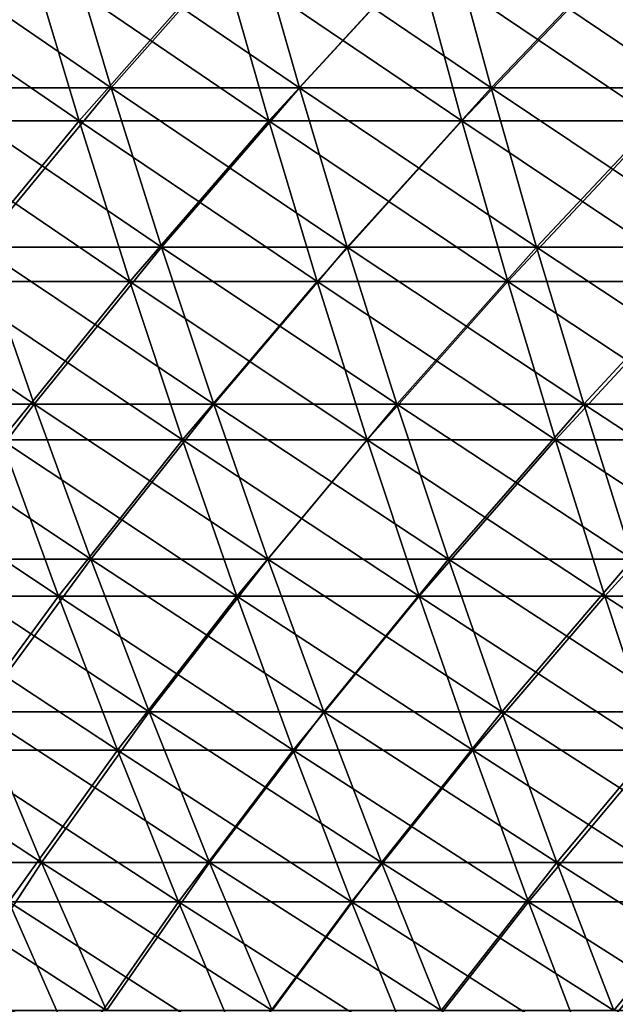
# Model space of a CAD drawing. Header units: millimetres. Extents: x -250 to 250, y -45 to 4150.
# Tile 461 of 656: x -122 to -105, y 4002 to 4031. Entities that reach past the tile are written whole.
import ezdxf

# ---------------------------------------------------------------- set-up
doc = ezdxf.new("R2010")
doc.units = ezdxf.units.MM
doc.header["$LTSCALE"] = 81.481481
for name, color, linetype in [('19', 7, 'CONTINUOUS'), ('20', 7, 'CONTINUOUS'), ('21', 7, 'CONTINUOUS'), ('22', 7, 'CONTINUOUS')]:
    doc.layers.add(name, color=color, linetype=linetype)

msp = doc.modelspace()

# ---------------------------------------------------------------- linework, layer by layer
at = {"layer": '19', "color": 7, "linetype": 'CONTINUOUS'}
for points in [[(-122.103, 4033.233, -184.272), (-126.199, 4028.379, -178.276), (-127.72, 4033.233, -180.425), (-122.103, 4033.233, -184.272)], [(-120.649, 4028.379, -182.077), (-126.199, 4028.379, -178.276), (-122.103, 4033.233, -184.272), (-120.649, 4028.379, -182.077)], [(-116.371, 4033.233, -187.945), (-120.649, 4028.379, -182.077), (-122.103, 4033.233, -184.272), (-116.371, 4033.233, -187.945)], [(-114.985, 4028.379, -185.706), (-120.649, 4028.379, -182.077), (-116.371, 4033.233, -187.945), (-114.985, 4028.379, -185.706)], [(-110.528, 4033.233, -191.44), (-114.985, 4028.379, -185.706), (-116.371, 4033.233, -187.945), (-110.528, 4033.233, -191.44)], [(-109.211, 4028.379, -189.159), (-114.985, 4028.379, -185.706), (-110.528, 4033.233, -191.44), (-109.211, 4028.379, -189.159)], [(-104.58, 4033.233, -194.753), (-109.211, 4028.379, -189.159), (-110.528, 4033.233, -191.44), (-104.58, 4033.233, -194.753)], [(-103.334, 4028.379, -192.433), (-109.211, 4028.379, -189.159), (-104.58, 4033.233, -194.753), (-103.334, 4028.379, -192.433)], [(-120.649, 4028.379, -182.077), (-124.616, 4023.584, -176.04), (-126.199, 4028.379, -178.276), (-120.649, 4028.379, -182.077)], [(-119.136, 4023.584, -179.794), (-124.616, 4023.584, -176.04), (-120.649, 4028.379, -182.077), (-119.136, 4023.584, -179.794)], [(-114.985, 4028.379, -185.706), (-119.136, 4023.584, -179.794), (-120.649, 4028.379, -182.077), (-114.985, 4028.379, -185.706)], [(-113.542, 4023.584, -183.377), (-119.136, 4023.584, -179.794), (-114.985, 4028.379, -185.706), (-113.542, 4023.584, -183.377)], [(-109.211, 4028.379, -189.159), (-113.542, 4023.584, -183.377), (-114.985, 4028.379, -185.706), (-109.211, 4028.379, -189.159)], [(-107.841, 4023.584, -186.787), (-113.542, 4023.584, -183.377), (-109.211, 4028.379, -189.159), (-107.841, 4023.584, -186.787)], [(-103.334, 4028.379, -192.433), (-107.841, 4023.584, -186.787), (-109.211, 4028.379, -189.159), (-103.334, 4028.379, -192.433)], [(-102.038, 4023.584, -190.019), (-107.841, 4023.584, -186.787), (-103.334, 4028.379, -192.433), (-102.038, 4023.584, -190.019)], [(-119.136, 4023.584, -179.794), (-122.972, 4018.851, -173.717), (-124.616, 4023.584, -176.04), (-119.136, 4023.584, -179.794)], [(-117.564, 4018.851, -177.422), (-122.972, 4018.851, -173.717), (-119.136, 4023.584, -179.794), (-117.564, 4018.851, -177.422)], [(-113.542, 4023.584, -183.377), (-117.564, 4018.851, -177.422), (-119.136, 4023.584, -179.794), (-113.542, 4023.584, -183.377)], [(-112.045, 4018.851, -180.958), (-117.564, 4018.851, -177.422), (-113.542, 4023.584, -183.377), (-112.045, 4018.851, -180.958)], [(-107.841, 4023.584, -186.787), (-112.045, 4018.851, -180.958), (-113.542, 4023.584, -183.377), (-107.841, 4023.584, -186.787)], [(-106.419, 4018.851, -184.323), (-112.045, 4018.851, -180.958), (-107.841, 4023.584, -186.787), (-106.419, 4018.851, -184.323)], [(-102.038, 4023.584, -190.019), (-106.419, 4018.851, -184.323), (-107.841, 4023.584, -186.787), (-102.038, 4023.584, -190.019)], [(-100.692, 4018.851, -187.513), (-106.419, 4018.851, -184.323), (-102.038, 4023.584, -190.019), (-100.692, 4018.851, -187.513)], [(-121.268, 4014.181, -171.311), (-126.486, 4014.181, -167.495), (-122.972, 4018.851, -173.717), (-121.268, 4014.181, -171.311)], [(-117.564, 4018.851, -177.422), (-121.268, 4014.181, -171.311), (-122.972, 4018.851, -173.717), (-117.564, 4018.851, -177.422)], [(-115.935, 4014.181, -174.964), (-121.268, 4014.181, -171.311), (-117.564, 4018.851, -177.422), (-115.935, 4014.181, -174.964)], [(-112.045, 4018.851, -180.958), (-115.935, 4014.181, -174.964), (-117.564, 4018.851, -177.422), (-112.045, 4018.851, -180.958)], [(-110.492, 4014.181, -178.451), (-115.935, 4014.181, -174.964), (-112.045, 4018.851, -180.958), (-110.492, 4014.181, -178.451)], [(-106.419, 4018.851, -184.323), (-110.492, 4014.181, -178.451), (-112.045, 4018.851, -180.958), (-106.419, 4018.851, -184.323)], [(-104.944, 4014.181, -181.769), (-110.492, 4014.181, -178.451), (-106.419, 4018.851, -184.323), (-104.944, 4014.181, -181.769)], [(-100.692, 4018.851, -187.513), (-104.944, 4014.181, -181.769), (-106.419, 4018.851, -184.323), (-100.692, 4018.851, -187.513)], [(-99.297, 4014.181, -184.915), (-104.944, 4014.181, -181.769), (-100.692, 4018.851, -187.513), (-99.297, 4014.181, -184.915)], [(-121.268, 4014.181, -171.311), (-124.647, 4009.578, -165.06), (-126.486, 4014.181, -167.495), (-121.268, 4014.181, -171.311)], [(-119.505, 4009.578, -168.82), (-124.647, 4009.578, -165.06), (-121.268, 4014.181, -171.311), (-119.505, 4009.578, -168.82)], [(-115.935, 4014.181, -174.964), (-119.505, 4009.578, -168.82), (-121.268, 4014.181, -171.311), (-115.935, 4014.181, -174.964)], [(-114.25, 4009.578, -172.42), (-119.505, 4009.578, -168.82), (-115.935, 4014.181, -174.964), (-114.25, 4009.578, -172.42)], [(-110.492, 4014.181, -178.451), (-114.25, 4009.578, -172.42), (-115.935, 4014.181, -174.964), (-110.492, 4014.181, -178.451)], [(-108.886, 4009.578, -175.857), (-114.25, 4009.578, -172.42), (-110.492, 4014.181, -178.451), (-108.886, 4009.578, -175.857)], [(-104.944, 4014.181, -181.769), (-108.886, 4009.578, -175.857), (-110.492, 4014.181, -178.451), (-104.944, 4014.181, -181.769)], [(-103.419, 4009.578, -179.127), (-108.886, 4009.578, -175.857), (-104.944, 4014.181, -181.769), (-103.419, 4009.578, -179.127)], [(-99.297, 4014.181, -184.915), (-103.419, 4009.578, -179.127), (-104.944, 4014.181, -181.769), (-99.297, 4014.181, -184.915)], [(-119.505, 4009.578, -168.82), (-122.748, 4005.044, -162.544), (-124.647, 4009.578, -165.06), (-119.505, 4009.578, -168.82)], [(-117.684, 4005.044, -166.247), (-122.748, 4005.044, -162.544), (-119.505, 4009.578, -168.82), (-117.684, 4005.044, -166.247)], [(-114.25, 4009.578, -172.42), (-117.684, 4005.044, -166.247), (-119.505, 4009.578, -168.82), (-114.25, 4009.578, -172.42)], [(-112.509, 4005.044, -169.793), (-117.684, 4005.044, -166.247), (-114.25, 4009.578, -172.42), (-112.509, 4005.044, -169.793)], [(-108.886, 4009.578, -175.857), (-112.509, 4005.044, -169.793), (-114.25, 4009.578, -172.42), (-108.886, 4009.578, -175.857)], [(-107.227, 4005.044, -173.177), (-112.509, 4005.044, -169.793), (-108.886, 4009.578, -175.857), (-107.227, 4005.044, -173.177)], [(-103.419, 4009.578, -179.127), (-107.227, 4005.044, -173.177), (-108.886, 4009.578, -175.857), (-103.419, 4009.578, -179.127)], [(-101.843, 4005.044, -176.397), (-107.227, 4005.044, -173.177), (-103.419, 4009.578, -179.127), (-101.843, 4005.044, -176.397)], [(-120.788, 4000.58, -159.95), (-125.657, 4000.58, -156.154), (-122.748, 4005.044, -162.544), (-120.788, 4000.58, -159.95)], [(-117.684, 4005.044, -166.247), (-120.788, 4000.58, -159.95), (-122.748, 4005.044, -162.544), (-117.684, 4005.044, -166.247)], [(-115.805, 4000.58, -163.593), (-120.788, 4000.58, -159.95), (-117.684, 4005.044, -166.247), (-115.805, 4000.58, -163.593)], [(-112.509, 4005.044, -169.793), (-115.805, 4000.58, -163.593), (-117.684, 4005.044, -166.247), (-112.509, 4005.044, -169.793)], [(-110.713, 4000.58, -167.082), (-115.805, 4000.58, -163.593), (-112.509, 4005.044, -169.793), (-110.713, 4000.58, -167.082)], [(-107.227, 4005.044, -173.177), (-110.713, 4000.58, -167.082), (-112.509, 4005.044, -169.793), (-107.227, 4005.044, -173.177)], [(-105.515, 4000.58, -170.412), (-110.713, 4000.58, -167.082), (-107.227, 4005.044, -173.177), (-105.515, 4000.58, -170.412)], [(-101.843, 4005.044, -176.397), (-105.515, 4000.58, -170.412), (-107.227, 4005.044, -173.177), (-101.843, 4005.044, -176.397)], [(-100.217, 4000.58, -173.581), (-105.515, 4000.58, -170.412), (-101.843, 4005.044, -176.397), (-100.217, 4000.58, -173.581)]]:
    msp.add_3dface(points, dxfattribs=at)
at = {"layer": '20', "color": 7, "linetype": 'CONTINUOUS'}
for points in [[(-126.199, 4028.379, 178.276), (-120.649, 4028.379, 182.077), (-127.72, 4033.233, 180.425), (-126.199, 4028.379, 178.276)], [(-127.72, 4033.233, 180.425), (-120.649, 4028.379, 182.077), (-122.103, 4033.233, 184.272), (-127.72, 4033.233, 180.425)], [(-120.649, 4028.379, 182.077), (-114.985, 4028.379, 185.706), (-122.103, 4033.233, 184.272), (-120.649, 4028.379, 182.077)], [(-122.103, 4033.233, 184.272), (-114.985, 4028.379, 185.706), (-116.371, 4033.233, 187.945), (-122.103, 4033.233, 184.272)], [(-114.985, 4028.379, 185.706), (-109.211, 4028.379, 189.159), (-116.371, 4033.233, 187.945), (-114.985, 4028.379, 185.706)], [(-116.371, 4033.233, 187.945), (-109.211, 4028.379, 189.159), (-110.528, 4033.233, 191.44), (-116.371, 4033.233, 187.945)], [(-109.211, 4028.379, 189.159), (-103.334, 4028.379, 192.433), (-110.528, 4033.233, 191.44), (-109.211, 4028.379, 189.159)], [(-110.528, 4033.233, 191.44), (-103.334, 4028.379, 192.433), (-104.58, 4033.233, 194.753), (-110.528, 4033.233, 191.44)], [(-124.616, 4023.584, 176.04), (-119.136, 4023.584, 179.794), (-126.199, 4028.379, 178.276), (-124.616, 4023.584, 176.04)], [(-126.199, 4028.379, 178.276), (-119.136, 4023.584, 179.794), (-120.649, 4028.379, 182.077), (-126.199, 4028.379, 178.276)], [(-119.136, 4023.584, 179.794), (-113.542, 4023.584, 183.377), (-120.649, 4028.379, 182.077), (-119.136, 4023.584, 179.794)], [(-120.649, 4028.379, 182.077), (-113.542, 4023.584, 183.377), (-114.985, 4028.379, 185.706), (-120.649, 4028.379, 182.077)], [(-113.542, 4023.584, 183.377), (-107.841, 4023.584, 186.787), (-114.985, 4028.379, 185.706), (-113.542, 4023.584, 183.377)], [(-114.985, 4028.379, 185.706), (-107.841, 4023.584, 186.787), (-109.211, 4028.379, 189.159), (-114.985, 4028.379, 185.706)], [(-107.841, 4023.584, 186.787), (-102.038, 4023.584, 190.019), (-109.211, 4028.379, 189.159), (-107.841, 4023.584, 186.787)], [(-109.211, 4028.379, 189.159), (-102.038, 4023.584, 190.019), (-103.334, 4028.379, 192.433), (-109.211, 4028.379, 189.159)], [(-122.972, 4018.851, 173.717), (-117.564, 4018.851, 177.422), (-124.616, 4023.584, 176.04), (-122.972, 4018.851, 173.717)], [(-124.616, 4023.584, 176.04), (-117.564, 4018.851, 177.422), (-119.136, 4023.584, 179.794), (-124.616, 4023.584, 176.04)], [(-117.564, 4018.851, 177.422), (-112.045, 4018.851, 180.958), (-119.136, 4023.584, 179.794), (-117.564, 4018.851, 177.422)], [(-119.136, 4023.584, 179.794), (-112.045, 4018.851, 180.958), (-113.542, 4023.584, 183.377), (-119.136, 4023.584, 179.794)], [(-112.045, 4018.851, 180.958), (-106.419, 4018.851, 184.323), (-113.542, 4023.584, 183.377), (-112.045, 4018.851, 180.958)], [(-113.542, 4023.584, 183.377), (-106.419, 4018.851, 184.323), (-107.841, 4023.584, 186.787), (-113.542, 4023.584, 183.377)], [(-106.419, 4018.851, 184.323), (-100.692, 4018.851, 187.513), (-107.841, 4023.584, 186.787), (-106.419, 4018.851, 184.323)], [(-107.841, 4023.584, 186.787), (-100.692, 4018.851, 187.513), (-102.038, 4023.584, 190.019), (-107.841, 4023.584, 186.787)], [(-126.486, 4014.181, 167.495), (-121.268, 4014.181, 171.311), (-128.263, 4018.851, 169.848), (-126.486, 4014.181, 167.495)], [(-128.263, 4018.851, 169.848), (-121.268, 4014.181, 171.311), (-122.972, 4018.851, 173.717), (-128.263, 4018.851, 169.848)], [(-121.268, 4014.181, 171.311), (-115.935, 4014.181, 174.964), (-122.972, 4018.851, 173.717), (-121.268, 4014.181, 171.311)], [(-122.972, 4018.851, 173.717), (-115.935, 4014.181, 174.964), (-117.564, 4018.851, 177.422), (-122.972, 4018.851, 173.717)], [(-115.935, 4014.181, 174.964), (-110.492, 4014.181, 178.451), (-117.564, 4018.851, 177.422), (-115.935, 4014.181, 174.964)], [(-117.564, 4018.851, 177.422), (-110.492, 4014.181, 178.451), (-112.045, 4018.851, 180.958), (-117.564, 4018.851, 177.422)], [(-110.492, 4014.181, 178.451), (-104.944, 4014.181, 181.769), (-112.045, 4018.851, 180.958), (-110.492, 4014.181, 178.451)], [(-112.045, 4018.851, 180.958), (-104.944, 4014.181, 181.769), (-106.419, 4018.851, 184.323), (-112.045, 4018.851, 180.958)], [(-104.944, 4014.181, 181.769), (-99.297, 4014.181, 184.915), (-106.419, 4018.851, 184.323), (-104.944, 4014.181, 181.769)], [(-106.419, 4018.851, 184.323), (-99.297, 4014.181, 184.915), (-100.692, 4018.851, 187.513), (-106.419, 4018.851, 184.323)], [(-124.647, 4009.578, 165.06), (-119.505, 4009.578, 168.82), (-126.486, 4014.181, 167.495), (-124.647, 4009.578, 165.06)], [(-126.486, 4014.181, 167.495), (-119.505, 4009.578, 168.82), (-121.268, 4014.181, 171.311), (-126.486, 4014.181, 167.495)], [(-119.505, 4009.578, 168.82), (-114.25, 4009.578, 172.42), (-121.268, 4014.181, 171.311), (-119.505, 4009.578, 168.82)], [(-121.268, 4014.181, 171.311), (-114.25, 4009.578, 172.42), (-115.935, 4014.181, 174.964), (-121.268, 4014.181, 171.311)], [(-114.25, 4009.578, 172.42), (-108.886, 4009.578, 175.857), (-115.935, 4014.181, 174.964), (-114.25, 4009.578, 172.42)], [(-115.935, 4014.181, 174.964), (-108.886, 4009.578, 175.857), (-110.492, 4014.181, 178.451), (-115.935, 4014.181, 174.964)], [(-108.886, 4009.578, 175.857), (-103.419, 4009.578, 179.127), (-110.492, 4014.181, 178.451), (-108.886, 4009.578, 175.857)], [(-110.492, 4014.181, 178.451), (-103.419, 4009.578, 179.127), (-104.944, 4014.181, 181.769), (-110.492, 4014.181, 178.451)], [(-103.419, 4009.578, 179.127), (-97.854, 4009.578, 182.226), (-104.944, 4014.181, 181.769), (-103.419, 4009.578, 179.127)], [(-104.944, 4014.181, 181.769), (-97.854, 4009.578, 182.226), (-99.297, 4014.181, 184.915), (-104.944, 4014.181, 181.769)], [(-122.748, 4005.044, 162.544), (-117.684, 4005.044, 166.247), (-124.647, 4009.578, 165.06), (-122.748, 4005.044, 162.544)], [(-124.647, 4009.578, 165.06), (-117.684, 4005.044, 166.247), (-119.505, 4009.578, 168.82), (-124.647, 4009.578, 165.06)], [(-117.684, 4005.044, 166.247), (-112.509, 4005.044, 169.793), (-119.505, 4009.578, 168.82), (-117.684, 4005.044, 166.247)], [(-119.505, 4009.578, 168.82), (-112.509, 4005.044, 169.793), (-114.25, 4009.578, 172.42), (-119.505, 4009.578, 168.82)], [(-112.509, 4005.044, 169.793), (-107.227, 4005.044, 173.177), (-114.25, 4009.578, 172.42), (-112.509, 4005.044, 169.793)], [(-114.25, 4009.578, 172.42), (-107.227, 4005.044, 173.177), (-108.886, 4009.578, 175.857), (-114.25, 4009.578, 172.42)], [(-107.227, 4005.044, 173.177), (-101.843, 4005.044, 176.397), (-108.886, 4009.578, 175.857), (-107.227, 4005.044, 173.177)], [(-108.886, 4009.578, 175.857), (-101.843, 4005.044, 176.397), (-103.419, 4009.578, 179.127), (-108.886, 4009.578, 175.857)], [(-125.657, 4000.58, 156.154), (-120.788, 4000.58, 159.95), (-127.695, 4005.044, 158.687), (-125.657, 4000.58, 156.154)], [(-127.695, 4005.044, 158.687), (-120.788, 4000.58, 159.95), (-122.748, 4005.044, 162.544), (-127.695, 4005.044, 158.687)], [(-120.788, 4000.58, 159.95), (-115.805, 4000.58, 163.593), (-122.748, 4005.044, 162.544), (-120.788, 4000.58, 159.95)], [(-122.748, 4005.044, 162.544), (-115.805, 4000.58, 163.593), (-117.684, 4005.044, 166.247), (-122.748, 4005.044, 162.544)], [(-115.805, 4000.58, 163.593), (-110.713, 4000.58, 167.082), (-117.684, 4005.044, 166.247), (-115.805, 4000.58, 163.593)], [(-117.684, 4005.044, 166.247), (-110.713, 4000.58, 167.082), (-112.509, 4005.044, 169.793), (-117.684, 4005.044, 166.247)], [(-110.713, 4000.58, 167.082), (-105.515, 4000.58, 170.412), (-112.509, 4005.044, 169.793), (-110.713, 4000.58, 167.082)], [(-112.509, 4005.044, 169.793), (-105.515, 4000.58, 170.412), (-107.227, 4005.044, 173.177), (-112.509, 4005.044, 169.793)], [(-105.515, 4000.58, 170.412), (-100.217, 4000.58, 173.581), (-107.227, 4005.044, 173.177), (-105.515, 4000.58, 170.412)], [(-107.227, 4005.044, 173.177), (-100.217, 4000.58, 173.581), (-101.843, 4005.044, 176.397), (-107.227, 4005.044, 173.177)]]:
    msp.add_3dface(points, dxfattribs=at)
at = {"layer": '21', "color": 7, "linetype": 'CONTINUOUS'}
for points in [[(-121.131, 4034.182, 182.805), (-125.194, 4029.367, 176.856), (-126.703, 4034.182, 178.988), (-121.131, 4034.182, 182.805)], [(-119.688, 4029.367, 180.628), (-125.194, 4029.367, 176.856), (-121.131, 4034.182, 182.805), (-119.688, 4029.367, 180.628)], [(-115.444, 4034.182, 186.448), (-119.688, 4029.367, 180.628), (-121.131, 4034.182, 182.805), (-115.444, 4034.182, 186.448)], [(-114.069, 4029.367, 184.228), (-119.688, 4029.367, 180.628), (-115.444, 4034.182, 186.448), (-114.069, 4029.367, 184.228)], [(-109.647, 4034.182, 189.915), (-114.069, 4029.367, 184.228), (-115.444, 4034.182, 186.448), (-109.647, 4034.182, 189.915)], [(-108.342, 4029.367, 187.653), (-114.069, 4029.367, 184.228), (-109.647, 4034.182, 189.915), (-108.342, 4029.367, 187.653)], [(-103.747, 4034.182, 193.201), (-108.342, 4029.367, 187.653), (-109.647, 4034.182, 189.915), (-103.747, 4034.182, 193.201)], [(-102.512, 4029.367, 190.901), (-108.342, 4029.367, 187.653), (-103.747, 4034.182, 193.201), (-102.512, 4029.367, 190.901)], [(-119.688, 4029.367, 180.628), (-123.624, 4024.611, 174.639), (-125.194, 4029.367, 176.856), (-119.688, 4029.367, 180.628)], [(-118.187, 4024.611, 178.363), (-123.624, 4024.611, 174.639), (-119.688, 4029.367, 180.628), (-118.187, 4024.611, 178.363)], [(-114.069, 4029.367, 184.228), (-118.187, 4024.611, 178.363), (-119.688, 4029.367, 180.628), (-114.069, 4029.367, 184.228)], [(-112.639, 4024.611, 181.918), (-118.187, 4024.611, 178.363), (-114.069, 4029.367, 184.228), (-112.639, 4024.611, 181.918)], [(-108.342, 4029.367, 187.653), (-112.639, 4024.611, 181.918), (-114.069, 4029.367, 184.228), (-108.342, 4029.367, 187.653)], [(-106.983, 4024.611, 185.3), (-112.639, 4024.611, 181.918), (-108.342, 4029.367, 187.653), (-106.983, 4024.611, 185.3)], [(-102.512, 4029.367, 190.901), (-106.983, 4024.611, 185.3), (-108.342, 4029.367, 187.653), (-102.512, 4029.367, 190.901)], [(-101.226, 4024.611, 188.507), (-106.983, 4024.611, 185.3), (-102.512, 4029.367, 190.901), (-101.226, 4024.611, 188.507)], [(-121.994, 4019.916, 172.336), (-127.243, 4019.916, 168.497), (-123.624, 4024.611, 174.639), (-121.994, 4019.916, 172.336)], [(-118.187, 4024.611, 178.363), (-121.994, 4019.916, 172.336), (-123.624, 4024.611, 174.639), (-118.187, 4024.611, 178.363)], [(-116.629, 4019.916, 176.011), (-121.994, 4019.916, 172.336), (-118.187, 4024.611, 178.363), (-116.629, 4019.916, 176.011)], [(-112.639, 4024.611, 181.918), (-116.629, 4019.916, 176.011), (-118.187, 4024.611, 178.363), (-112.639, 4024.611, 181.918)], [(-111.153, 4019.916, 179.519), (-116.629, 4019.916, 176.011), (-112.639, 4024.611, 181.918), (-111.153, 4019.916, 179.519)], [(-106.983, 4024.611, 185.3), (-111.153, 4019.916, 179.519), (-112.639, 4024.611, 181.918), (-106.983, 4024.611, 185.3)], [(-105.572, 4019.916, 182.857), (-111.153, 4019.916, 179.519), (-106.983, 4024.611, 185.3), (-105.572, 4019.916, 182.857)], [(-101.226, 4024.611, 188.507), (-105.572, 4019.916, 182.857), (-106.983, 4024.611, 185.3), (-101.226, 4024.611, 188.507)], [(-99.891, 4019.916, 186.021), (-105.572, 4019.916, 182.857), (-101.226, 4024.611, 188.507), (-99.891, 4019.916, 186.021)], [(-121.994, 4019.916, 172.336), (-125.481, 4015.284, 166.163), (-127.243, 4019.916, 168.497), (-121.994, 4019.916, 172.336)], [(-120.304, 4015.284, 169.949), (-125.481, 4015.284, 166.163), (-121.994, 4019.916, 172.336), (-120.304, 4015.284, 169.949)], [(-116.629, 4019.916, 176.011), (-120.304, 4015.284, 169.949), (-121.994, 4019.916, 172.336), (-116.629, 4019.916, 176.011)], [(-115.014, 4015.284, 173.573), (-120.304, 4015.284, 169.949), (-116.629, 4019.916, 176.011), (-115.014, 4015.284, 173.573)], [(-111.153, 4019.916, 179.519), (-115.014, 4015.284, 173.573), (-116.629, 4019.916, 176.011), (-111.153, 4019.916, 179.519)], [(-109.614, 4015.284, 177.032), (-115.014, 4015.284, 173.573), (-111.153, 4019.916, 179.519), (-109.614, 4015.284, 177.032)], [(-105.572, 4019.916, 182.857), (-109.614, 4015.284, 177.032), (-111.153, 4019.916, 179.519), (-105.572, 4019.916, 182.857)], [(-104.11, 4015.284, 180.324), (-109.614, 4015.284, 177.032), (-105.572, 4019.916, 182.857), (-104.11, 4015.284, 180.324)], [(-99.891, 4019.916, 186.021), (-104.11, 4015.284, 180.324), (-105.572, 4019.916, 182.857), (-99.891, 4019.916, 186.021)], [(-120.304, 4015.284, 169.949), (-123.657, 4010.718, 163.748), (-125.481, 4015.284, 166.163), (-120.304, 4015.284, 169.949)], [(-118.556, 4010.718, 167.479), (-123.657, 4010.718, 163.748), (-120.304, 4015.284, 169.949), (-118.556, 4010.718, 167.479)], [(-115.014, 4015.284, 173.573), (-118.556, 4010.718, 167.479), (-120.304, 4015.284, 169.949), (-115.014, 4015.284, 173.573)], [(-113.342, 4010.718, 171.05), (-118.556, 4010.718, 167.479), (-115.014, 4015.284, 173.573), (-113.342, 4010.718, 171.05)], [(-109.614, 4015.284, 177.032), (-113.342, 4010.718, 171.05), (-115.014, 4015.284, 173.573), (-109.614, 4015.284, 177.032)], [(-108.021, 4010.718, 174.46), (-113.342, 4010.718, 171.05), (-109.614, 4015.284, 177.032), (-108.021, 4010.718, 174.46)], [(-104.11, 4015.284, 180.324), (-108.021, 4010.718, 174.46), (-109.614, 4015.284, 177.032), (-104.11, 4015.284, 180.324)], [(-102.597, 4010.718, 177.703), (-108.021, 4010.718, 174.46), (-104.11, 4015.284, 180.324), (-102.597, 4010.718, 177.703)], [(-121.773, 4006.221, 161.254), (-126.681, 4006.221, 157.427), (-123.657, 4010.718, 163.748), (-121.773, 4006.221, 161.254)], [(-118.556, 4010.718, 167.479), (-121.773, 4006.221, 161.254), (-123.657, 4010.718, 163.748), (-118.556, 4010.718, 167.479)], [(-116.75, 4006.221, 164.927), (-121.773, 4006.221, 161.254), (-118.556, 4010.718, 167.479), (-116.75, 4006.221, 164.927)], [(-113.342, 4010.718, 171.05), (-116.75, 4006.221, 164.927), (-118.556, 4010.718, 167.479), (-113.342, 4010.718, 171.05)], [(-111.615, 4006.221, 168.444), (-116.75, 4006.221, 164.927), (-113.342, 4010.718, 171.05), (-111.615, 4006.221, 168.444)], [(-108.021, 4010.718, 174.46), (-111.615, 4006.221, 168.444), (-113.342, 4010.718, 171.05), (-108.021, 4010.718, 174.46)], [(-106.375, 4006.221, 171.802), (-111.615, 4006.221, 168.444), (-108.021, 4010.718, 174.46), (-106.375, 4006.221, 171.802)], [(-102.597, 4010.718, 177.703), (-106.375, 4006.221, 171.802), (-108.021, 4010.718, 174.46), (-102.597, 4010.718, 177.703)], [(-101.034, 4006.221, 174.996), (-106.375, 4006.221, 171.802), (-102.597, 4010.718, 177.703), (-101.034, 4006.221, 174.996)], [(-121.773, 4006.221, 161.254), (-124.66, 4001.793, 154.915), (-126.681, 4006.221, 157.427), (-121.773, 4006.221, 161.254)], [(-119.83, 4001.793, 158.68), (-124.66, 4001.793, 154.915), (-121.773, 4006.221, 161.254), (-119.83, 4001.793, 158.68)], [(-116.75, 4006.221, 164.927), (-119.83, 4001.793, 158.68), (-121.773, 4006.221, 161.254), (-116.75, 4006.221, 164.927)], [(-114.886, 4001.793, 162.295), (-119.83, 4001.793, 158.68), (-116.75, 4006.221, 164.927), (-114.886, 4001.793, 162.295)], [(-111.615, 4006.221, 168.444), (-114.886, 4001.793, 162.295), (-116.75, 4006.221, 164.927), (-111.615, 4006.221, 168.444)], [(-109.834, 4001.793, 165.756), (-114.886, 4001.793, 162.295), (-111.615, 4006.221, 168.444), (-109.834, 4001.793, 165.756)], [(-106.375, 4006.221, 171.802), (-109.834, 4001.793, 165.756), (-111.615, 4006.221, 168.444), (-106.375, 4006.221, 171.802)], [(-104.677, 4001.793, 169.06), (-109.834, 4001.793, 165.756), (-106.375, 4006.221, 171.802), (-104.677, 4001.793, 169.06)], [(-101.034, 4006.221, 174.996), (-104.677, 4001.793, 169.06), (-106.375, 4006.221, 171.802), (-101.034, 4006.221, 174.996)], [(-99.422, 4001.793, 172.203), (-104.677, 4001.793, 169.06), (-101.034, 4006.221, 174.996), (-99.422, 4001.793, 172.203)]]:
    msp.add_3dface(points, dxfattribs=at)
at = {"layer": '22', "color": 7, "linetype": 'CONTINUOUS'}
for points in [[(-125.194, 4029.367, -176.856), (-119.688, 4029.367, -180.628), (-126.703, 4034.182, -178.988), (-125.194, 4029.367, -176.856)], [(-126.703, 4034.182, -178.988), (-119.688, 4029.367, -180.628), (-121.131, 4034.182, -182.805), (-126.703, 4034.182, -178.988)], [(-119.688, 4029.367, -180.628), (-114.069, 4029.367, -184.228), (-121.131, 4034.182, -182.805), (-119.688, 4029.367, -180.628)], [(-121.131, 4034.182, -182.805), (-114.069, 4029.367, -184.228), (-115.444, 4034.182, -186.448), (-121.131, 4034.182, -182.805)], [(-114.069, 4029.367, -184.228), (-108.342, 4029.367, -187.653), (-115.444, 4034.182, -186.448), (-114.069, 4029.367, -184.228)], [(-115.444, 4034.182, -186.448), (-108.342, 4029.367, -187.653), (-109.647, 4034.182, -189.915), (-115.444, 4034.182, -186.448)], [(-108.342, 4029.367, -187.653), (-102.512, 4029.367, -190.901), (-109.647, 4034.182, -189.915), (-108.342, 4029.367, -187.653)], [(-109.647, 4034.182, -189.915), (-102.512, 4029.367, -190.901), (-103.747, 4034.182, -193.201), (-109.647, 4034.182, -189.915)], [(-123.624, 4024.611, -174.639), (-118.187, 4024.611, -178.363), (-125.194, 4029.367, -176.856), (-123.624, 4024.611, -174.639)], [(-125.194, 4029.367, -176.856), (-118.187, 4024.611, -178.363), (-119.688, 4029.367, -180.628), (-125.194, 4029.367, -176.856)], [(-118.187, 4024.611, -178.363), (-112.639, 4024.611, -181.918), (-119.688, 4029.367, -180.628), (-118.187, 4024.611, -178.363)], [(-119.688, 4029.367, -180.628), (-112.639, 4024.611, -181.918), (-114.069, 4029.367, -184.228), (-119.688, 4029.367, -180.628)], [(-112.639, 4024.611, -181.918), (-106.983, 4024.611, -185.3), (-114.069, 4029.367, -184.228), (-112.639, 4024.611, -181.918)], [(-114.069, 4029.367, -184.228), (-106.983, 4024.611, -185.3), (-108.342, 4029.367, -187.653), (-114.069, 4029.367, -184.228)], [(-106.983, 4024.611, -185.3), (-101.226, 4024.611, -188.507), (-108.342, 4029.367, -187.653), (-106.983, 4024.611, -185.3)], [(-108.342, 4029.367, -187.653), (-101.226, 4024.611, -188.507), (-102.512, 4029.367, -190.901), (-108.342, 4029.367, -187.653)], [(-127.243, 4019.916, -168.497), (-121.994, 4019.916, -172.336), (-128.943, 4024.611, -170.749), (-127.243, 4019.916, -168.497)], [(-128.943, 4024.611, -170.749), (-121.994, 4019.916, -172.336), (-123.624, 4024.611, -174.639), (-128.943, 4024.611, -170.749)], [(-121.994, 4019.916, -172.336), (-116.629, 4019.916, -176.011), (-123.624, 4024.611, -174.639), (-121.994, 4019.916, -172.336)], [(-123.624, 4024.611, -174.639), (-116.629, 4019.916, -176.011), (-118.187, 4024.611, -178.363), (-123.624, 4024.611, -174.639)], [(-116.629, 4019.916, -176.011), (-111.153, 4019.916, -179.519), (-118.187, 4024.611, -178.363), (-116.629, 4019.916, -176.011)], [(-118.187, 4024.611, -178.363), (-111.153, 4019.916, -179.519), (-112.639, 4024.611, -181.918), (-118.187, 4024.611, -178.363)], [(-111.153, 4019.916, -179.519), (-105.572, 4019.916, -182.857), (-112.639, 4024.611, -181.918), (-111.153, 4019.916, -179.519)], [(-112.639, 4024.611, -181.918), (-105.572, 4019.916, -182.857), (-106.983, 4024.611, -185.3), (-112.639, 4024.611, -181.918)], [(-105.572, 4019.916, -182.857), (-99.891, 4019.916, -186.021), (-106.983, 4024.611, -185.3), (-105.572, 4019.916, -182.857)], [(-106.983, 4024.611, -185.3), (-99.891, 4019.916, -186.021), (-101.226, 4024.611, -188.507), (-106.983, 4024.611, -185.3)], [(-125.481, 4015.284, -166.163), (-120.304, 4015.284, -169.949), (-127.243, 4019.916, -168.497), (-125.481, 4015.284, -166.163)], [(-127.243, 4019.916, -168.497), (-120.304, 4015.284, -169.949), (-121.994, 4019.916, -172.336), (-127.243, 4019.916, -168.497)], [(-120.304, 4015.284, -169.949), (-115.014, 4015.284, -173.573), (-121.994, 4019.916, -172.336), (-120.304, 4015.284, -169.949)], [(-121.994, 4019.916, -172.336), (-115.014, 4015.284, -173.573), (-116.629, 4019.916, -176.011), (-121.994, 4019.916, -172.336)], [(-115.014, 4015.284, -173.573), (-109.614, 4015.284, -177.032), (-116.629, 4019.916, -176.011), (-115.014, 4015.284, -173.573)], [(-116.629, 4019.916, -176.011), (-109.614, 4015.284, -177.032), (-111.153, 4019.916, -179.519), (-116.629, 4019.916, -176.011)], [(-109.614, 4015.284, -177.032), (-104.11, 4015.284, -180.324), (-111.153, 4019.916, -179.519), (-109.614, 4015.284, -177.032)], [(-111.153, 4019.916, -179.519), (-104.11, 4015.284, -180.324), (-105.572, 4019.916, -182.857), (-111.153, 4019.916, -179.519)], [(-104.11, 4015.284, -180.324), (-98.508, 4015.284, -183.445), (-105.572, 4019.916, -182.857), (-104.11, 4015.284, -180.324)], [(-105.572, 4019.916, -182.857), (-98.508, 4015.284, -183.445), (-99.891, 4019.916, -186.021), (-105.572, 4019.916, -182.857)], [(-123.657, 4010.718, -163.748), (-118.556, 4010.718, -167.479), (-125.481, 4015.284, -166.163), (-123.657, 4010.718, -163.748)], [(-125.481, 4015.284, -166.163), (-118.556, 4010.718, -167.479), (-120.304, 4015.284, -169.949), (-125.481, 4015.284, -166.163)], [(-118.556, 4010.718, -167.479), (-113.342, 4010.718, -171.05), (-120.304, 4015.284, -169.949), (-118.556, 4010.718, -167.479)], [(-120.304, 4015.284, -169.949), (-113.342, 4010.718, -171.05), (-115.014, 4015.284, -173.573), (-120.304, 4015.284, -169.949)], [(-113.342, 4010.718, -171.05), (-108.021, 4010.718, -174.46), (-115.014, 4015.284, -173.573), (-113.342, 4010.718, -171.05)], [(-115.014, 4015.284, -173.573), (-108.021, 4010.718, -174.46), (-109.614, 4015.284, -177.032), (-115.014, 4015.284, -173.573)], [(-108.021, 4010.718, -174.46), (-102.597, 4010.718, -177.703), (-109.614, 4015.284, -177.032), (-108.021, 4010.718, -174.46)], [(-109.614, 4015.284, -177.032), (-102.597, 4010.718, -177.703), (-104.11, 4015.284, -180.324), (-109.614, 4015.284, -177.032)], [(-126.681, 4006.221, -157.427), (-121.773, 4006.221, -161.254), (-128.641, 4010.718, -159.863), (-126.681, 4006.221, -157.427)], [(-128.641, 4010.718, -159.863), (-121.773, 4006.221, -161.254), (-123.657, 4010.718, -163.748), (-128.641, 4010.718, -159.863)], [(-121.773, 4006.221, -161.254), (-116.75, 4006.221, -164.927), (-123.657, 4010.718, -163.748), (-121.773, 4006.221, -161.254)], [(-123.657, 4010.718, -163.748), (-116.75, 4006.221, -164.927), (-118.556, 4010.718, -167.479), (-123.657, 4010.718, -163.748)], [(-116.75, 4006.221, -164.927), (-111.615, 4006.221, -168.444), (-118.556, 4010.718, -167.479), (-116.75, 4006.221, -164.927)], [(-118.556, 4010.718, -167.479), (-111.615, 4006.221, -168.444), (-113.342, 4010.718, -171.05), (-118.556, 4010.718, -167.479)], [(-111.615, 4006.221, -168.444), (-106.375, 4006.221, -171.802), (-113.342, 4010.718, -171.05), (-111.615, 4006.221, -168.444)], [(-113.342, 4010.718, -171.05), (-106.375, 4006.221, -171.802), (-108.021, 4010.718, -174.46), (-113.342, 4010.718, -171.05)], [(-106.375, 4006.221, -171.802), (-101.034, 4006.221, -174.996), (-108.021, 4010.718, -174.46), (-106.375, 4006.221, -171.802)], [(-108.021, 4010.718, -174.46), (-101.034, 4006.221, -174.996), (-102.597, 4010.718, -177.703), (-108.021, 4010.718, -174.46)], [(-124.66, 4001.793, -154.915), (-119.83, 4001.793, -158.68), (-126.681, 4006.221, -157.427), (-124.66, 4001.793, -154.915)], [(-126.681, 4006.221, -157.427), (-119.83, 4001.793, -158.68), (-121.773, 4006.221, -161.254), (-126.681, 4006.221, -157.427)], [(-119.83, 4001.793, -158.68), (-114.886, 4001.793, -162.295), (-121.773, 4006.221, -161.254), (-119.83, 4001.793, -158.68)], [(-121.773, 4006.221, -161.254), (-114.886, 4001.793, -162.295), (-116.75, 4006.221, -164.927), (-121.773, 4006.221, -161.254)], [(-114.886, 4001.793, -162.295), (-109.834, 4001.793, -165.756), (-116.75, 4006.221, -164.927), (-114.886, 4001.793, -162.295)], [(-116.75, 4006.221, -164.927), (-109.834, 4001.793, -165.756), (-111.615, 4006.221, -168.444), (-116.75, 4006.221, -164.927)], [(-109.834, 4001.793, -165.756), (-104.677, 4001.793, -169.06), (-111.615, 4006.221, -168.444), (-109.834, 4001.793, -165.756)], [(-111.615, 4006.221, -168.444), (-104.677, 4001.793, -169.06), (-106.375, 4006.221, -171.802), (-111.615, 4006.221, -168.444)], [(-104.677, 4001.793, -169.06), (-99.422, 4001.793, -172.203), (-106.375, 4006.221, -171.802), (-104.677, 4001.793, -169.06)], [(-106.375, 4006.221, -171.802), (-99.422, 4001.793, -172.203), (-101.034, 4006.221, -174.996), (-106.375, 4006.221, -171.802)]]:
    msp.add_3dface(points, dxfattribs=at)

doc.saveas('drawing.dxf')
